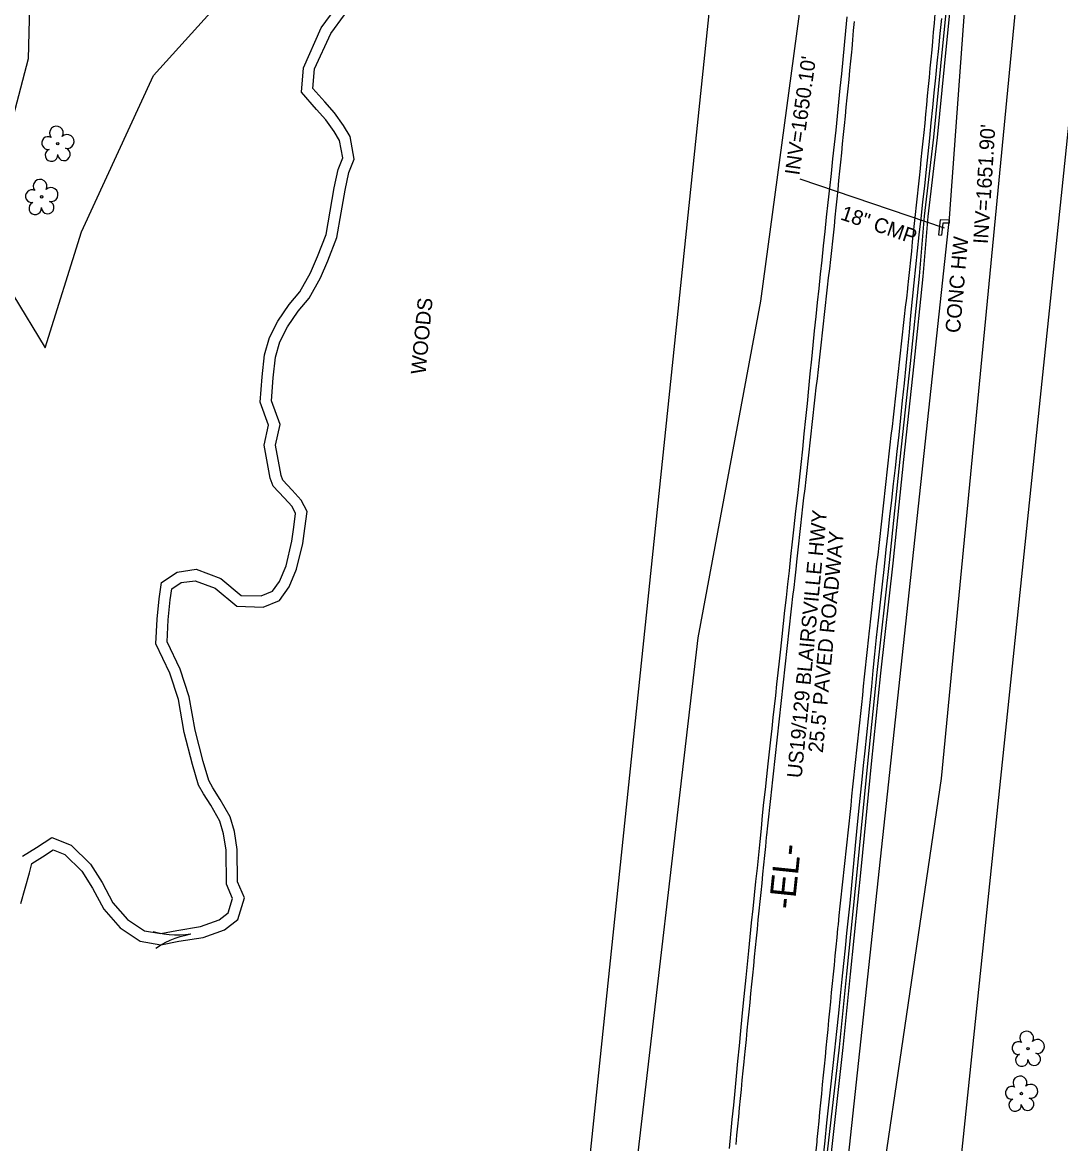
# Model space of a CAD drawing. Extents: x 472260 to 482161, y 489063 to 507124.
# Drawn here: x 474276.9 to 474558, y 503950.3 to 504253.9 of the extents above; entities that cross this region are included whole.
import ezdxf

# ---------------------------------------------------------------- set-up
doc = ezdxf.new("R2010")
doc.units = 0
for name, color, linetype in [('Exist Structure Minor Drop Inlet Cogo Elevation', 7, 'Continuous'), ('Exist Structure Minor Pipes CMP 30 Inch', 7, 'Continuous'), ('Prop Drainage Structure Catch Basin Convert From Junction Box Label', 7, 'Continuous'), ('Prop Drainage Structure Drop Inlet Grate 2 Narrow Slots and Sag Grates 840 24 CELL', 7, 'Continuous'), ('Prop Drainage Structure Drop Inlet Grate 2 Wide Slots and Flat Grates 840 20 Label', 7, 'Continuous'), ('Prop Drainage Structure Drop Inlet Grate 2 Wide Slots and Sag Grates 840 22 Label', 7, 'Continuous'), ('Prop Drainage Structure Pipe Collar CELL', 7, 'Continuous'), ('Prop Drainage Structure Pipe RCP 24in Class III', 7, 'Continuous'), ('Prop Drainage Structure Pipe RCP 66in Class III', 7, 'Continuous'), ('Prop Drainage Structure Pipe RCP 66in Class IV', 7, 'Continuous'), ('Prop Drainage Structure Pipe RCP 66in Class IV Label', 7, 'Continuous'), ('Prop Drainage Structure Pipe Stub Out CELL', 7, 'Continuous'), ('Prop Drainage Structure Pipe Welded Steel 72in Label', 7, 'Continuous'), ('Prop Drainage Structure Plot Symbol 50 Scale', 7, 'Continuous'), ('Prop Drainage Structure Tops and Inverts LABEL', 7, 'Continuous'), ('Prop Erosion Rip Rap Pad at Outlet Label', 7, 'Continuous'), ('Scratch_Level_8', 7, 'Continuous')]:
    doc.layers.add(name, color=color, linetype=linetype)

msp = doc.modelspace()

# ---------------------------------------------------------------- linework, layer by layer
at = {"layer": 'Exist Structure Minor Drop Inlet Cogo Elevation'}
for p, q in [((474427.87, 503920.32), (474463.58, 504263.32)), ((474527.33, 503909.97), (474563.04, 504252.97))]:
    msp.add_line(p, q, dxfattribs=at)
at = {"layer": 'Prop Drainage Structure Catch Basin Convert From Junction Box Label'}
for points in [[(474494.94, 503948.06), (474498.16, 503976.47), (474500.14, 503996.32), (474503.08, 504025.59), (474505.81, 504053.22), (474508.34, 504077.84), (474511.66, 504107.63), (474514.55, 504135.65), (474517.34, 504161.57), (474519.8, 504185.16), (474521.2, 504201.43), (474523.69, 504222.83), (474526.18, 504248.42), (474528.46, 504270.82), (474530.81, 504298.86), (474532.62, 504322.05)], [(474495.94, 503947.96), (474499.15, 503976.37), (474501.14, 503996.22), (474504.08, 504025.49), (474506.81, 504053.12), (474509.33, 504077.73), (474512.66, 504107.52), (474515.55, 504135.55), (474518.33, 504161.46), (474520.8, 504185.06), (474522.19, 504201.33), (474524.68, 504222.72), (474527.18, 504248.32), (474529.46, 504270.73), (474531.81, 504298.78), (474533.62, 504321.97)]]:
    msp.add_lwpolyline(points, dxfattribs=at)
at = {"layer": 'Prop Drainage Structure Drop Inlet Grate 2 Narrow Slots and Sag Grates 840 24 CELL'}
for points in [[(474491.82, 503948.34), (474492.06, 503950.83), (474492.11, 503951.4), (474492.35, 503953.89), (474492.6, 503956.38), (474492.84, 503958.87), (474493.09, 503961.35), (474493.33, 503963.84), (474493.58, 503966.33), (474493.82, 503968.82), (474494.06, 503971.3), (474494.31, 503973.79), (474494.55, 503976.28), (474494.8, 503978.77), (474495.04, 503981.25), (474495.29, 503983.74), (474495.53, 503986.23), (474495.77, 503988.71), (474496.02, 503991.2), (474496.26, 503993.69), (474496.51, 503996.18), (474496.75, 503998.66), (474497, 504001.15), (474497.24, 504003.64), (474497.48, 504006.13), (474497.73, 504008.61), (474497.83, 504009.61), (474498.09, 504012.09), (474498.35, 504014.58), (474498.62, 504017.06), (474498.88, 504019.55), (474499.15, 504022.03), (474499.41, 504024.52), (474499.67, 504027), (474499.94, 504029.49), (474500.2, 504031.97), (474500.46, 504034.45), (474500.73, 504036.94), (474500.99, 504039.42), (474501.26, 504041.91), (474501.52, 504044.39), (474501.78, 504046.88), (474502.05, 504049.36), (474502.31, 504051.85), (474502.57, 504054.33), (474502.84, 504056.82), (474503.1, 504059.3), (474503.37, 504061.79), (474503.63, 504064.27), (474503.89, 504066.75), (474504.16, 504069.24), (474504.42, 504071.72), (474504.68, 504074.21), (474504.95, 504076.69), (474505.21, 504079.18), (474505.48, 504081.66), (474505.74, 504084.15), (474506, 504086.63), (474506.27, 504089.12), (474506.35, 504089.89), (474506.63, 504092.37), (474506.9, 504094.85), (474507.18, 504097.33), (474507.46, 504099.81), (474507.73, 504102.3), (474508.01, 504104.78), (474508.29, 504107.26), (474508.57, 504109.74), (474508.84, 504112.23), (474509.12, 504114.71), (474509.4, 504117.19), (474509.67, 504119.67), (474509.95, 504122.16), (474510.23, 504124.64), (474510.51, 504127.12), (474510.78, 504129.6), (474511.06, 504132.09), (474511.34, 504134.57), (474511.62, 504137.05), (474511.89, 504139.53), (474512.17, 504142.02), (474512.45, 504144.5), (474512.72, 504146.98), (474513, 504149.46), (474513.28, 504151.95), (474513.56, 504154.43), (474513.83, 504156.91), (474514.11, 504159.39), (474514.39, 504161.88), (474514.66, 504164.36), (474514.94, 504166.84), (474515.22, 504169.32), (474515.5, 504171.8), (474515.77, 504174.29), (474516.05, 504176.77), (474516.33, 504179.25), (474516.61, 504181.73), (474516.64, 504182.03), (474516.9, 504184.52), (474517.16, 504187), (474517.42, 504189.48), (474517.69, 504191.97), (474517.95, 504194.45), (474518.21, 504196.93), (474518.47, 504199.42), (474518.73, 504201.9), (474518.99, 504204.38), (474519.26, 504206.87), (474519.52, 504209.35), (474519.78, 504211.83), (474520.04, 504214.32), (474520.3, 504216.8), (474520.57, 504219.28), (474520.83, 504221.76), (474521.07, 504224.09), (474521.31, 504226.58), (474521.54, 504229.06), (474521.78, 504231.55), (474522.01, 504234.03), (474522.25, 504236.52), (474522.49, 504239), (474522.72, 504241.49), (474522.96, 504243.97), (474523.19, 504246.46), (474523.41, 504248.72), (474523.62, 504251.21), (474523.84, 504253.69), (474524.06, 504256.18)], [(474502.1, 504254.18), (474501.88, 504251.7), (474501.67, 504249.21), (474501.45, 504246.73), (474501.38, 504245.87), (474501.13, 504243.39), (474500.88, 504240.91), (474500.63, 504238.42), (474500.38, 504235.94), (474500.14, 504233.45), (474499.89, 504230.97), (474499.64, 504228.49), (474499.39, 504226), (474499.14, 504223.52), (474498.9, 504221.03), (474498.65, 504218.55), (474498.4, 504216.07), (474498.15, 504213.58), (474497.9, 504211.1), (474497.66, 504208.61), (474497.41, 504206.13), (474497.16, 504203.65), (474496.91, 504201.16), (474496.66, 504198.68), (474496.51, 504197.14), (474496.23, 504194.66), (474495.95, 504192.18), (474495.68, 504189.7), (474495.4, 504187.21), (474495.12, 504184.73), (474494.84, 504182.25), (474494.56, 504179.77), (474494.28, 504177.29), (474494.01, 504174.8), (474493.73, 504172.32), (474493.45, 504169.84), (474493.17, 504167.36), (474492.89, 504164.88), (474492.61, 504162.4), (474492.34, 504159.91), (474492.06, 504157.43), (474491.78, 504154.95), (474491.5, 504152.47), (474491.22, 504149.99), (474490.94, 504147.5), (474490.67, 504145.02), (474490.39, 504142.54), (474490.11, 504140.06), (474489.83, 504137.58), (474489.55, 504135.1), (474489.28, 504132.61), (474489, 504130.13), (474488.72, 504127.65), (474488.44, 504125.17), (474488.16, 504122.69), (474487.88, 504120.2), (474487.61, 504117.72), (474487.33, 504115.24), (474487.05, 504112.76), (474486.77, 504110.28), (474486.49, 504107.8), (474486.28, 504105.9), (474486.01, 504103.41), (474485.74, 504100.93), (474485.46, 504098.45), (474485.19, 504095.96), (474484.92, 504093.48), (474484.65, 504091), (474484.38, 504088.51), (474484.1, 504086.03), (474483.83, 504083.54), (474483.56, 504081.06), (474483.29, 504078.58), (474483.02, 504076.09), (474482.74, 504073.61), (474482.47, 504071.13), (474482.2, 504068.64), (474481.93, 504066.16), (474481.66, 504063.68), (474481.38, 504061.19), (474481.11, 504058.71), (474480.84, 504056.23), (474480.57, 504053.74), (474480.3, 504051.26), (474480.02, 504048.78), (474479.75, 504046.29), (474479.48, 504043.81), (474479.21, 504041.33), (474478.94, 504038.84), (474478.66, 504036.36), (474478.39, 504033.88), (474478.32, 504033.26), (474478.07, 504030.77), (474477.83, 504028.29), (474477.58, 504025.8), (474477.33, 504023.31), (474477.08, 504020.83), (474476.83, 504018.34), (474476.58, 504015.85), (474476.33, 504013.37), (474476.08, 504010.88), (474475.83, 504008.39), (474475.58, 504005.91), (474475.33, 504003.42), (474475.08, 504000.93), (474474.83, 503998.45), (474474.58, 503995.96), (474474.33, 503993.47), (474474.08, 503990.99), (474473.84, 503988.5), (474473.59, 503986.02), (474473.34, 503983.53), (474473.09, 503981.04), (474472.84, 503978.56), (474472.59, 503976.07), (474472.34, 503973.58), (474472.23, 503972.48), (474471.99, 503969.99), (474471.74, 503967.5), (474471.5, 503965.01), (474471.26, 503962.53), (474471.02, 503960.04), (474470.77, 503957.55), (474470.53, 503955.06), (474470.29, 503952.58), (474470.05, 503950.09)]]:
    msp.add_lwpolyline(points, dxfattribs=at)
at = {"layer": 'Prop Drainage Structure Drop Inlet Grate 2 Wide Slots and Flat Grates 840 20 Label'}
for p, q in [((474286.5, 504221.07), (474286.5, 504221.07)), ((474282.11, 504206.67), (474282.11, 504206.67)), ((474549.19, 503976.05), (474549.19, 503976.05)), ((474547.39, 503963.89), (474547.39, 503963.89))]:
    msp.add_line(p, q, dxfattribs=at)
for centre in [(474286.5, 504221.07), (474282.11, 504206.67), (474549.19, 503976.05), (474547.39, 503963.89)]:
    msp.add_circle(centre, 0.326, dxfattribs=at)
for centre, radius, start, end in [((474286.12, 504223.95), 1.86, 330.1651, 219.7134), ((474283.9, 504221.23), 1.73, 62.6636, 279.3457), ((474289.05, 504221.66), 1.9, 257.1011, 134.1999), ((474284.8, 504217.95), 1.69, 111.5671, 6.231), ((474288.17, 504218.17), 1.7, 181.2822, 74.56), ((474281.72, 504209.55), 1.86, 330.1651, 219.7134), ((474284.66, 504207.26), 1.9, 257.1011, 134.1999), ((474279.5, 504206.83), 1.73, 62.6636, 279.3457), ((474280.4, 504203.55), 1.69, 111.5671, 6.231), ((474283.78, 504203.77), 1.7, 181.2822, 74.56), ((474548.81, 503978.92), 1.86, 330.1651, 219.7134), ((474551.74, 503976.64), 1.9, 257.1011, 134.1999), ((474546.59, 503976.2), 1.73, 62.6636, 279.3457), ((474547.49, 503972.93), 1.69, 111.5671, 6.231), ((474550.86, 503973.15), 1.7, 181.2822, 74.56), ((474547, 503966.77), 1.86, 330.1651, 219.7134), ((474549.94, 503964.48), 1.9, 257.1011, 134.1999), ((474544.78, 503964.05), 1.73, 62.6636, 279.3457), ((474545.68, 503960.77), 1.69, 111.5671, 6.231), ((474549.06, 503960.99), 1.7, 181.2822, 74.56)]:
    msp.add_arc(centre, radius, start, end, dxfattribs=at)
at = {"layer": 'Prop Drainage Structure Pipe RCP 24in Class III'}
for points in [[(474353.04, 504241.56), (474357.82, 504252.44), (474361.62, 504257.59)], [(474356.03, 504241.29), (474360.42, 504250.92), (474364.11, 504255.91)], [(474276.46, 504015.38), (474278.81, 504023.68), (474279.5, 504026.18), (474282.39, 504027.96), (474285.22, 504029.86), (474288.42, 504028.57), (474293.01, 504024.08), (474295.94, 504019.5), (474298.94, 504013.81), (474303.37, 504008.73), (474308.81, 504005.12), (474314.44, 504004.14), (474319.29, 504005.11), (474325.86, 504006.16), (474331.68, 504008.25), (474335.25, 504010.99), (474337.02, 504016.87), (474335.18, 504021.16), (474335.08, 504030), (474334.32, 504034.82), (474333.2, 504038.82), (474330.49, 504043.48), (474328.52, 504046.61), (474327.41, 504048.6), (474325.84, 504053.79), (474323.66, 504062.27), (474322.07, 504071.27), (474319.62, 504078.77), (474316.1, 504086.21), (474316.4, 504092.13), (474316.92, 504097.51), (474317.36, 504100.51), (474319.94, 504102.21), (474323.67, 504102.74), (474329.1, 504100.68), (474335.01, 504095.8), (474342.13, 504095.6), (474346.57, 504097.41), (474349.19, 504101.03), (474351.16, 504105.85), (474352.86, 504112.83), (474353.42, 504116.83), (474353.98, 504121.49), (474352.42, 504124.58), (474349.98, 504127.21), (474347.41, 504129.97), (474346.94, 504131.25), (474345.48, 504139.41), (474346.71, 504145.01), (474344.37, 504151.47), (474344.83, 504157.68), (474345.41, 504163.29), (474346.59, 504167.44), (474348.7, 504171.49), (474351.57, 504175.69), (474354.52, 504179.27), (474357.66, 504184.78), (474359.6, 504189.38), (474362.04, 504195.62), (474363.19, 504202.3), (474364.32, 504208.51), (474365.26, 504213.21), (474366.76, 504216.89), (474365.66, 504223.01), (474363.87, 504225.99), (474361.42, 504229.43), (474358.82, 504232.35), (474355.55, 504236), (474356.03, 504241.29)], [(474276.92, 504028.12), (474280.77, 504030.48), (474284.86, 504033.23), (474290.1, 504031.14), (474295.35, 504025.99), (474298.53, 504021.01), (474301.43, 504015.52), (474305.37, 504011.01), (474309.94, 504007.96), (474314.4, 504007.19), (474318.76, 504008.06), (474325.11, 504009.08), (474330.22, 504010.91), (474332.65, 504012.78), (474333.83, 504016.69), (474332.18, 504020.53), (474332.09, 504029.74), (474331.38, 504034.18), (474330.42, 504037.65), (474327.92, 504041.93), (474325.93, 504045.07), (474324.63, 504047.42), (474322.95, 504052.98), (474320.72, 504061.63), (474319.15, 504070.54), (474316.83, 504077.66), (474313.07, 504085.6), (474313.41, 504092.35), (474313.94, 504097.87), (474314.59, 504102.27), (474318.85, 504105.09), (474324.01, 504105.82), (474330.63, 504103.31), (474336.12, 504098.77), (474341.59, 504098.62), (474344.64, 504099.86), (474346.54, 504102.5), (474348.3, 504106.78), (474349.91, 504113.4), (474350.45, 504117.21), (474350.9, 504120.94), (474349.93, 504122.85), (474347.78, 504125.17), (474344.8, 504128.37), (474344.03, 504130.47), (474342.42, 504139.47), (474343.59, 504144.81), (474341.33, 504151.06), (474341.84, 504157.94), (474342.45, 504163.86), (474343.79, 504168.55), (474346.12, 504173.04), (474349.16, 504177.49), (474352.04, 504180.98), (474354.96, 504186.11), (474356.82, 504190.51), (474359.14, 504196.43), (474360.23, 504202.82), (474361.37, 504209.07), (474362.38, 504214.08), (474363.65, 504217.22), (474362.81, 504221.94), (474361.36, 504224.35), (474359.07, 504227.55), (474356.58, 504230.35), (474352.45, 504234.98), (474353.04, 504241.56)]]:
    msp.add_lwpolyline(points, dxfattribs=at)
at = {"layer": 'Prop Drainage Structure Pipe RCP 66in Class IV'}
msp.add_line((474487.42, 504211.52), (474526.48, 504198.3), dxfattribs=at)
at = {"layer": 'Prop Drainage Structure Pipe Stub Out CELL'}
for points in [[(474468.33, 503948.99), (474468.74, 503952.93), (474469.13, 503956.84), (474469.51, 503960.72), (474469.89, 503964.62), (474470.26, 503968.6), (474470.65, 503972.67), (474471.04, 503976.81), (474471.42, 503980.89), (474471.79, 503984.77), (474472.15, 503988.44), (474472.49, 503991.91), (474472.84, 503995.33), (474473.2, 503998.87), (474473.57, 504002.52), (474473.96, 504006.29), (474474.36, 504010.09), (474474.75, 504013.85), (474475.14, 504017.57), (474475.53, 504021.25), (474475.91, 504024.89), (474476.28, 504028.5), (474476.64, 504032.08), (474476.99, 504035.63), (474477.34, 504039.16), (474477.7, 504042.68), (474478.07, 504046.19), (474478.45, 504049.7), (474478.83, 504053.13), (474479.19, 504056.44), (474479.55, 504059.63), (474479.89, 504062.69), (474480.23, 504065.69), (474480.56, 504068.69), (474480.9, 504071.69), (474481.22, 504074.69), (474481.55, 504077.75), (474481.9, 504080.93), (474482.25, 504084.23), (474482.62, 504087.64), (474482.99, 504091.12), (474483.38, 504094.64), (474483.77, 504098.19), (474484.17, 504101.77), (474484.58, 504105.44), (474485, 504109.26), (474485.44, 504113.24), (474485.9, 504117.36), (474486.36, 504121.56), (474486.82, 504125.76), (474487.28, 504129.96), (474487.73, 504134.16), (474488.18, 504138.34), (474488.62, 504142.49), (474489.04, 504146.61), (474489.44, 504150.7), (474489.84, 504154.74), (474490.23, 504158.74), (474490.63, 504162.67), (474491.02, 504166.55), (474491.42, 504170.39), (474491.82, 504174.23), (474492.22, 504178.05), (474492.62, 504181.87), (474493.02, 504185.69), (474493.43, 504189.53), (474493.84, 504193.39), (474494.25, 504197.27), (474494.66, 504201.18), (474495.08, 504205.1), (474495.51, 504209.03), (474495.94, 504212.99), (474496.37, 504216.93), (474496.79, 504220.82), (474497.2, 504224.68), (474497.59, 504228.49), (474497.98, 504232.29), (474498.37, 504236.11), (474498.75, 504239.96), (474499.13, 504243.84), (474499.5, 504247.72), (474499.87, 504251.59), (474500.24, 504255.44)], [(474525.72, 504254.91), (474525.32, 504250.87), (474524.92, 504246.84), (474524.51, 504242.84), (474524.11, 504238.86), (474523.71, 504234.86), (474523.31, 504230.81), (474522.9, 504226.71), (474522.49, 504222.55), (474522.06, 504218.33), (474521.61, 504214.04), (474521.14, 504209.68), (474520.64, 504205.25), (474520.14, 504200.8), (474519.66, 504196.4), (474519.19, 504192.03), (474518.74, 504187.71), (474518.3, 504183.38), (474517.86, 504178.99), (474517.41, 504174.55), (474516.97, 504170.06), (474516.52, 504165.52), (474516.07, 504160.92), (474515.61, 504156.26), (474515.14, 504151.56), (474514.66, 504146.86), (474514.18, 504142.26), (474513.68, 504137.75), (474513.18, 504133.32), (474512.67, 504128.93), (474512.18, 504124.53), (474511.69, 504120.11), (474511.2, 504115.68), (474510.72, 504111.17), (474510.21, 504106.54), (474509.69, 504101.79), (474509.14, 504096.91), (474508.61, 504092.05), (474508.11, 504087.34), (474507.64, 504082.8), (474507.2, 504078.41), (474506.78, 504074.09), (474506.34, 504069.75), (474505.89, 504065.37), (474505.43, 504060.96), (474504.98, 504056.67), (474504.56, 504052.66), (474504.17, 504048.92), (474503.8, 504045.45), (474503.45, 504042.06), (474503.11, 504038.52), (474502.76, 504034.86), (474502.41, 504031.06), (474502.05, 504027.18), (474501.68, 504023.27), (474501.3, 504019.34), (474500.9, 504015.39), (474500.49, 504011.39), (474500.08, 504007.35), (474499.67, 504003.26), (474499.25, 503999.12), (474498.82, 503994.84), (474498.35, 503990.35), (474497.85, 503985.63), (474497.31, 503980.7), (474496.76, 503975.67), (474496.22, 503970.68), (474495.68, 503965.73), (474495.16, 503960.81), (474494.64, 503955.93), (474494.13, 503951.07), (474493.64, 503946.23)]]:
    msp.add_lwpolyline(points, dxfattribs=at)
at = {"layer": 'Prop Drainage Structure Plot Symbol 50 Scale'}
for p, q in [((474527.91, 504199.5), (474527.94, 504200.33)), ((474524.95, 504196.37), (474525.78, 504196.28))]:
    msp.add_line(p, q, dxfattribs=at)
for points in [[(474527.94, 504200.33), (474525.38, 504200.43), (474524.95, 504196.37)], [(474527.91, 504199.5), (474526.12, 504199.57), (474525.78, 504196.28)]]:
    msp.add_lwpolyline(points, dxfattribs=at)
at = {"layer": 'Prop Drainage Structure Tops and Inverts LABEL'}
msp.add_lwpolyline([(474542.31, 504336.31), (474546.5, 504265.64), (474525.7, 504049.21), (474499.26, 503869.36), (474491.01, 503851.49), (474495.3, 503897.36), (474527.93, 504200.92), (474538.44, 504346.04), (474542.31, 504336.31)], dxfattribs=at)
at = {"layer": 'Prop Erosion Rip Rap Pad at Outlet Label'}
for points in [[(474221.5, 504537.29), (474227.36, 504512.7), (474212.61, 504480.68), (474221.58, 504463.05), (474231.43, 504463.83), (474276.48, 504353.12), (474280.16, 504311.93), (474278.49, 504244.03), (474265.48, 504194.69), (474283.11, 504165.74), (474292.94, 504197.23), (474312.45, 504239.54), (474339.82, 504269.94), (474364.61, 504301.42), (474351.03, 504372.12), (474349.56, 504395.67), (474370.99, 504446.82), (474352.61, 504495.07), (474363.26, 504527.87)], [(474494.78, 504312.62), (474476.79, 504178.44), (474459.77, 504087.31), (474441.83, 503933.16), (474440.33, 503857.37), (474437.89, 503709.04), (474417.41, 503659.72)]]:
    msp.add_lwpolyline(points, dxfattribs=at)
at = {"layer": 'Scratch_Level_8'}
msp.add_line((474317.62, 504006.3), (474317.62, 504006.3), dxfattribs=at)
for points in [[(474312.32, 504007.77), (474313.74, 504007.39), (474315.22, 504007.16), (474316.68, 504006.95), (474318.13, 504006.87), (474319.61, 504006.86), (474321.1, 504006.94), (474322.56, 504007.1)], [(474313.05, 504003.25), (474314.27, 504004.06), (474315.61, 504004.74), (474316.93, 504005.4), (474318.28, 504005.93), (474319.68, 504006.4), (474321.13, 504006.79), (474322.56, 504007.1)]]:
    msp.add_lwpolyline(points, dxfattribs=at)

# ---------------------------------------------------------------- texts
at = {"layer": 'Exist Structure Minor Pipes CMP 30 Inch'}
msp.add_text('CONC HW', height=4, rotation=85.0293, dxfattribs=at).set_placement((474530.76, 504169.67))
at = {"layer": 'Prop Drainage Structure Drop Inlet Grate 2 Wide Slots and Sag Grates 840 22 Label'}
for s, p in [('US19/129 BLAIRSVILLE HWY', (474487.89, 504049.17)), ("25.5' PAVED ROADWAY", (474493.63, 504056.02))]:
    msp.add_text(s, height=4, rotation=84.5688, dxfattribs=at).set_placement(p)
at = {"layer": 'Prop Drainage Structure Pipe Collar CELL'}
msp.add_text('-EL-', height=7, rotation=84.0561, dxfattribs=at).set_placement((474485.92, 504013.58))
at = {"layer": 'Prop Drainage Structure Pipe RCP 66in Class III'}
msp.add_text('WOODS', height=4, rotation=84.5689, dxfattribs=at).set_placement((474386.05, 504158.45))
at = {"layer": 'Prop Drainage Structure Pipe RCP 66in Class IV Label'}
msp.add_text('18" CMP', height=4, rotation=341.3129, dxfattribs=at).set_placement((474498.15, 504200.6))
at = {"layer": 'Prop Drainage Structure Pipe Welded Steel 72in Label'}
for s, rotation, p in [("INV=1650.10'", 81.8755, (474487.26, 504212.34)), ("INV=1651.90'", 86.3503, (474538.32, 504193.82))]:
    msp.add_text(s, height=4, rotation=rotation, dxfattribs=at).set_placement(p)

doc.saveas('drawing.dxf')
